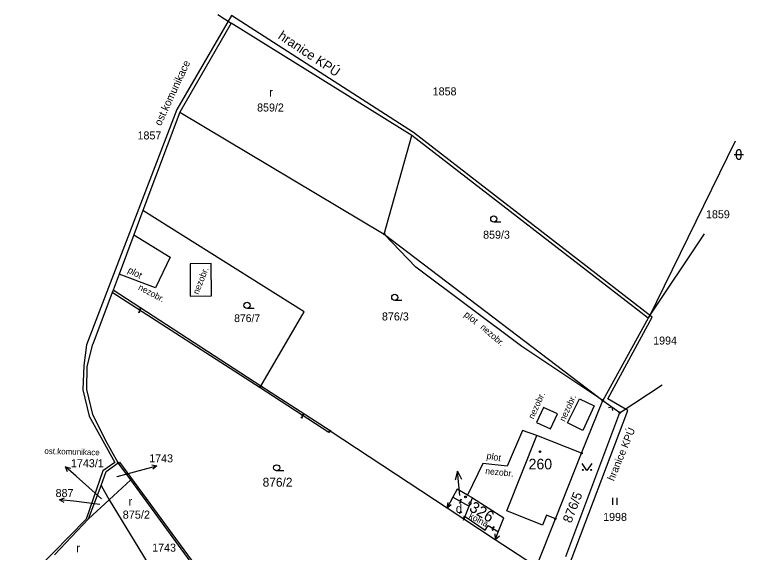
# Model space of a CAD drawing. Extents: x -815878 to -812162, y -1076286 to -1072327.
# Drawn here: x -814281.5 to -814126.7, y -1073683.6 to -1073569.4 of the extents above; entities that cross this region are included whole.
import ezdxf

# ---------------------------------------------------------------- set-up
doc = ezdxf.new("R2010")
doc.units = 0
for name, color, linetype in [('Vrstva 1', 7, 'Continuous'), ('Vrstva 16', 7, 'Continuous'), ('Vrstva 18', 7, 'Continuous'), ('Vrstva 19', 7, 'Continuous'), ('Vrstva 20', 7, 'Continuous'), ('Vrstva 24', 7, 'Continuous'), ('Vrstva 25', 7, 'Continuous'), ('Vrstva 39', 7, 'Continuous'), ('Vrstva 4', 7, 'Continuous'), ('Vrstva 56', 7, 'Continuous'), ('Vrstva 6', 7, 'Continuous'), ('Vrstva 62', 7, 'Continuous'), ('Vrstva 63', 7, 'Continuous')]:
    doc.layers.add(name, color=color, linetype=linetype)

msp = doc.modelspace()

# ---------------------------------------------------------------- linework, layer by layer
at = {"layer": 'Vrstva 1'}
for p, q in [((-814238.33, -1073569.43), (-814235.48, -1073571.22)), ((-814235.48, -1073571.22), (-814246.41, -1073590.13)), ((-814197.13, -1073595.07), (-814235.48, -1073571.22)), ((-814246.41, -1073590.13), (-814254.24, -1073611.02)), ((-814246.41, -1073590.13), (-814202.99, -1073616.02)), ((-814202.99, -1073616.02), (-814197.13, -1073595.07)), ((-814146.92, -1073633.83), (-814197.13, -1073595.07)), ((-814128.49, -1073596.32), (-814146.9, -1073633.84)), ((-814254.24, -1073611.02), (-814256.17, -1073616.2)), ((-814219.97, -1073632.49), (-814254.24, -1073611.02)), ((-814146.92, -1073633.83), (-814134.96, -1073615.93)), ((-814256.17, -1073616.2), (-814259.3, -1073624.5)), ((-814202.99, -1073616.02), (-814156.6, -1073651.31)), ((-814259.3, -1073624.5), (-814260.57, -1073627.89)), ((-814260.57, -1073627.89), (-814260.76, -1073628.42)), ((-814229.17, -1073648.33), (-814260.57, -1073627.89)), ((-814260.76, -1073628.42), (-814264.87, -1073639.36)), ((-814229.17, -1073648.33), (-814219.97, -1073632.49)), ((-814146.92, -1073633.83), (-814156.6, -1073651.31)), ((-814266.1, -1073644.11), (-814264.87, -1073639.36)), ((-814266.17, -1073649.02), (-814266.1, -1073644.11)), ((-814214.5, -1073657.8), (-814229.17, -1073648.33)), ((-814152.93, -1073653.9), (-814143.95, -1073648.01)), ((-814264.86, -1073654.33), (-814266.17, -1073649.02)), ((-814161.09, -1073662.54), (-814156.6, -1073651.31)), ((-814156.6, -1073651.31), (-814152.97, -1073653.92)), ((-814262.2, -1073659.75), (-814264.86, -1073654.33)), ((-814164.43, -1073684.42), (-814152.97, -1073653.92)), ((-814214.5, -1073657.8), (-814189.61, -1073674.15)), ((-814176.97, -1073674.76), (-814170.58, -1073658.75)), ((-814161.09, -1073662.54), (-814170.58, -1073658.75)), ((-814259.48, -1073664.59), (-814262.2, -1073659.75)), ((-814166.65, -1073676.47), (-814161.09, -1073662.54)), ((-814262.02, -1073666.4), (-814259.48, -1073664.59)), ((-814256.8, -1073668.17), (-814259.48, -1073664.59)), ((-814263.13, -1073669.35), (-814262.02, -1073666.4)), ((-814256.8, -1073668.17), (-814261.39, -1073672.39)), ((-814242.7, -1073687.45), (-814256.8, -1073668.17)), ((-814265.79, -1073676.44), (-814263.13, -1073669.35)), ((-814187.51, -1073670.16), (-814188.4, -1073671.84)), ((-814185.32, -1073671.42), (-814187.51, -1073670.16)), ((-814184.28, -1073672.01), (-814185.32, -1073671.42)), ((-814261.39, -1073672.39), (-814265.79, -1073676.44)), ((-814188.4, -1073671.84), (-814189.61, -1073674.15)), ((-814189.61, -1073674.15), (-814189.43, -1073672.99)), ((-814184.97, -1073673.74), (-814184.28, -1073672.01)), ((-814184.28, -1073672.01), (-814177.57, -1073676.26)), ((-814189.61, -1073674.15), (-814188.75, -1073673.42)), ((-814189.61, -1073674.15), (-814179.41, -1073680.85)), ((-814169.38, -1073677.79), (-814176.97, -1073674.76)), ((-814186.18, -1073676.76), (-814185.84, -1073675.92)), ((-814179.41, -1073680.85), (-814177.57, -1073676.26)), ((-814168.55, -1073675.71), (-814169.38, -1073677.79)), ((-814166.65, -1073676.47), (-814168.55, -1073675.71)), ((-814273, -1073684.11), (-814265.79, -1073676.44)), ((-814170.69, -1073686.58), (-814166.65, -1073676.47)), ((-814179.5, -1073679.67), (-814179.41, -1073680.85)), ((-814179.41, -1073680.85), (-814178.5, -1073680.04)), ((-814179.41, -1073680.85), (-814171.33, -1073686.16))]:
    msp.add_line(p, q, dxfattribs=at)
at = {"layer": 'Vrstva 16'}
for p, q in [((-814268.43, -1073667.41), (-814270.67, -1073665.42)), ((-814254.17, -1073665.97), (-814251.27, -1073665.19)), ((-814259.74, -1073667.48), (-814254.17, -1073665.97)), ((-814263.03, -1073672.2), (-814268.43, -1073667.41)), ((-814268.95, -1073672.73), (-814271.93, -1073672.39)), ((-814263.37, -1073673.38), (-814268.95, -1073672.73))]:
    msp.add_line(p, q, dxfattribs=at)
for points in [[(-814270.26, -1073666.46), (-814270.67, -1073665.42), (-814269.59, -1073665.71)], [(-814252.37, -1073664.97), (-814251.27, -1073665.19), (-814252.11, -1073665.93)], [(-814270.99, -1073673), (-814271.93, -1073672.39), (-814270.88, -1073672)]]:
    msp.add_lwpolyline(points, dxfattribs=at)
at = {"layer": 'Vrstva 24'}
for centre, radius in [((-814202.99, -1073616.02), 0.15), ((-814202.99, -1073616.02), 0.075), ((-814229.17, -1073648.33), 0.15), ((-814229.17, -1073648.33), 0.075), ((-814156.6, -1073651.31), 0.15), ((-814156.6, -1073651.31), 0.075), ((-814152.97, -1073653.92), 0.15), ((-814152.97, -1073653.92), 0.075), ((-814214.5, -1073657.8), 0.15), ((-814214.5, -1073657.8), 0.075), ((-814161.09, -1073662.54), 0.15), ((-814161.09, -1073662.54), 0.075), ((-814259.48, -1073664.59), 0.15), ((-814259.48, -1073664.59), 0.075), ((-814166.65, -1073676.47), 0.15), ((-814166.65, -1073676.47), 0.075)]:
    msp.add_circle(centre, radius, dxfattribs=at)
at = {"layer": 'Vrstva 25'}
for p, q in [((-814128.22, -1073599.63), (-814128.22, -1073598.63)), ((-814127.22, -1073599.63), (-814127.22, -1073598.63)), ((-814128.72, -1073599.13), (-814126.72, -1073599.13)), ((-814178.21, -1073613.46), (-814179.73, -1073613.46)), ((-814199.25, -1073630.1), (-814200.77, -1073630.1)), ((-814230.61, -1073631.78), (-814232.13, -1073631.78)), ((-814224.33, -1073666.28), (-814225.85, -1073666.28)), ((-814154.55, -1073671.99), (-814154.55, -1073673.49)), ((-814153.53, -1073673.49), (-814153.53, -1073671.99))]:
    msp.add_line(p, q, dxfattribs=at)
msp.add_lwpolyline([(-814158.94, -1073664.69), (-814159.94, -1073666.19), (-814160.94, -1073664.69)], dxfattribs=at)
for centre, radius in [((-814179.73, -1073612.81), 0.65), ((-814200.77, -1073629.45), 0.65), ((-814232.13, -1073631.13), 0.65), ((-814169.91, -1073662.21), 0.175), ((-814225.85, -1073665.63), 0.65), ((-814160.84, -1073666.09), 0.1), ((-814159.04, -1073666.09), 0.1), ((-814185.73, -1073671.8), 0.175)]:
    msp.add_circle(centre, radius, dxfattribs=at)
for centre, start, end in [((-814127.72, -1073598.63), 0, 180), ((-814127.72, -1073599.63), 180, 0)]:
    msp.add_arc(centre, 0.5, start, end, dxfattribs=at)
msp.add_open_spline([(-814187.04, -1073675.18), (-814187.04, -1073675.2), (-814187.08, -1073675.31), (-814186.51, -1073674.97)], degree=2, dxfattribs=at)
at = {"layer": 'Vrstva 39'}
for p, q in [((-814256.17, -1073616.2), (-814248.44, -1073620.91)), ((-814196.26, -1073623.02), (-814202.99, -1073616.02)), ((-814248.44, -1073620.91), (-814251.55, -1073627.41)), ((-814239.72, -1073622.27), (-814244.21, -1073622.33)), ((-814244.21, -1073622.33), (-814244.21, -1073629.2)), ((-814239.66, -1073629.15), (-814239.72, -1073622.27)), ((-814173.76, -1073639.9), (-814196.26, -1073623.02)), ((-814251.55, -1073627.41), (-814259.3, -1073624.5)), ((-814244.21, -1073629.2), (-814239.66, -1073629.15)), ((-814156.6, -1073651.31), (-814173.76, -1073639.9)), ((-814164.11, -1073656.07), (-814161.52, -1073650.97)), ((-814161.52, -1073650.97), (-814158.43, -1073652.45)), ((-814169.18, -1073652.81), (-814170.64, -1073656.04)), ((-814166.23, -1073654.14), (-814169.18, -1073652.81)), ((-814158.43, -1073652.45), (-814160.79, -1073657.72)), ((-814167.69, -1073657.34), (-814166.23, -1073654.14)), ((-814170.64, -1073656.04), (-814167.69, -1073657.34)), ((-814160.79, -1073657.72), (-814164.11, -1073656.07)), ((-814173.67, -1073657.71), (-814176.88, -1073665.25)), ((-814170.58, -1073658.75), (-814173.67, -1073657.71)), ((-814182.04, -1073664.7), (-814185.32, -1073671.42)), ((-814176.88, -1073665.25), (-814182.04, -1073664.7))]:
    msp.add_line(p, q, dxfattribs=at)
at = {"layer": 'Vrstva 4'}
for p, q in [((-814229.37, -1073648.64), (-814260.76, -1073628.42)), ((-814214.73, -1073658.16), (-814229.37, -1073648.64)), ((-814214.5, -1073657.8), (-814214.73, -1073658.16)), ((-814259.48, -1073664.59), (-814259.23, -1073664.42)), ((-814259.23, -1073664.42), (-814241.65, -1073688.34)), ((-814188.4, -1073671.84), (-814184.97, -1073673.75)), ((-814185.84, -1073675.92), (-814184.97, -1073673.74)), ((-814185.84, -1073675.93), (-814181.54, -1073678.89)), ((-814181.54, -1073678.89), (-814180.95, -1073677.86)), ((-814180.95, -1073677.86), (-814178.74, -1073679.19))]:
    msp.add_line(p, q, dxfattribs=at)
at = {"layer": 'Vrstva 6'}
for p, q in [((-814263.13, -1073669.35), (-814261.39, -1073672.39)), ((-814261.39, -1073672.39), (-814251.81, -1073688.19))]:
    msp.add_line(p, q, dxfattribs=at)
at = {"layer": 'Vrstva 62'}
for p, q in [((-814235.46, -1073569.65), (-814247.01, -1073589.54)), ((-814196.78, -1073594.47), (-814235.46, -1073569.65)), ((-814247.01, -1073589.54), (-814266.21, -1073639.51)), ((-814146.11, -1073633.63), (-814196.78, -1073594.47)), ((-814155.53, -1073650.99), (-814146.11, -1073633.63)), ((-814266.21, -1073639.51), (-814266.81, -1073643.88)), ((-814266.81, -1073643.88), (-814267, -1073649.05)), ((-814267, -1073649.05), (-814265.64, -1073654.69)), ((-814151.26, -1073653.43), (-814155.53, -1073650.99)), ((-814155.38, -1073652.83), (-814154.65, -1073652.71)), ((-814154.65, -1073652.71), (-814154.53, -1073653.44)), ((-814164.5, -1073688.41), (-814151.26, -1073653.43)), ((-814265.64, -1073654.69), (-814260.22, -1073664.48)), ((-814260.22, -1073664.48), (-814262.76, -1073666.28)), ((-814262.76, -1073666.28), (-814266.27, -1073676.52)), ((-814184.42, -1073673.17), (-814184.98, -1073672.95)), ((-814184.55, -1073673.5), (-814185.11, -1073673.28)), ((-814185.81, -1073676.34), (-814186.16, -1073676.2)), ((-814185.72, -1073676.13), (-814186.08, -1073675.98)), ((-814266.27, -1073676.52), (-814281.5, -1073691.99))]:
    msp.add_line(p, q, dxfattribs=at)
for centre, start, end in [((-814255.06, -1073632.45), 184.3705, 56.9605), ((-814254.86, -1073632.14), 4.585, 236.683), ((-814220.5, -1073654.84), 184.1234, 56.7134), ((-814220.3, -1073654.53), 4.3379, 236.4359), ((-814186.9, -1073672.89), 188.2614, 60.3594), ((-814186.72, -1073672.57), 8.047, 240.637), ((-814179.97, -1073678.66), 186.3328, 58.4308), ((-814179.78, -1073678.35), 6.1183, 238.7083)]:
    msp.add_arc(centre, 0.184, start, end, dxfattribs=at)
at = {"layer": 'Vrstva 63'}
for p, q in [((-814187.41, -1073666.31), (-814187.96, -1073668.25)), ((-814186.91, -1073671.47), (-814187.41, -1073666.31)), ((-814187.41, -1073666.31), (-814186.58, -1073668.03))]:
    msp.add_line(p, q, dxfattribs=at)

# ---------------------------------------------------------------- texts
at = {"layer": 'Vrstva 16'}
for s, p in [('1743/1', (-814269.52, -1073665.5)), ('1743', (-814252.91, -1073664.46)), ('887', (-814272.79, -1073671.82))]:
    msp.add_text(s, height=1.7, dxfattribs=at).set_placement(p)
at = {"layer": 'Vrstva 18'}
for s, height, p in [('1858', 1.7, (-814192.71, -1073586.58)), ('859/2', 1.7, (-814230, -1073590)), ('1857', 1.7, (-814255.39, -1073595.93)), ('1859', 1.7, (-814134.67, -1073612.66)), ('859/3', 1.7, (-814182, -1073617)), ('876/7', 1.646, (-814234.86, -1073634.7)), ('876/3', 1.7, (-814203.48, -1073634.35)), ('1994', 1.7, (-814145.89, -1073639.46)), ('876/2', 1.891, (-814228.82, -1073669.63)), ('1743/1', 0.1, (-814263.23, -1073672.2)), ('875/2', 1.731, (-814258.54, -1073676.43)), ('1998', 1.7, (-814156.51, -1073676.9))]:
    msp.add_text(s, height=height, dxfattribs=at).set_placement(p)
msp.add_text('876/5', height=2.001, rotation=68.6976, dxfattribs=at).set_placement((-814163.3, -1073677.49))
at = {"layer": 'Vrstva 19'}
msp.add_text('260', height=2.235, dxfattribs=at).set_placement((-814172.34, -1073665.95))
msp.add_text('326', height=2.372, rotation=329.3814, dxfattribs=at).set_placement((-814185.13, -1073674.64))
at = {"layer": 'Vrstva 20'}
for s, height, p in [('1743', 0.1, (-814259.88, -1073667.48)), ('887', 0.1, (-814263.49, -1073673.38)), ('1743', 1.7, (-814252.28, -1073683.42))]:
    msp.add_text(s, height=height, dxfattribs=at).set_placement(p)
at = {"layer": 'Vrstva 25'}
for s, p in [('r', (-814227.44, -1073586.82)), ('r', (-814257.32, -1073673.64)), ('d', (-814187.79, -1073675.18)), ('r', (-814268.4, -1073683.55))]:
    msp.add_text(s, height=1.8, dxfattribs=at).set_placement(p)
at = {"layer": 'Vrstva 56'}
for s, height, rotation, p in [('hranice KPÚ', 1.9969, 326.2782, (-814225.7, -1073574.39)), ('ost.komunikace', 1.6097, 65.072, (-814250.45, -1073593.16)), ('plot', 1.423, 331.9362, (-814257.61, -1073624.09)), ('nezobr.', 1.352, 68.2321, (-814242.48, -1073628.94)), ('nezobr.', 1.352, 331.9668, (-814255.37, -1073627.73)), ('plot', 1.423, 320.7853, (-814186.17, -1073633.33)), ('nezobr.', 1.352, 319.0115, (-814182.7, -1073635.98)), ('nezobr.', 1.352, 65.7275, (-814171.28, -1073655.4)), ('nezobr.', 1.352, 65.7275, (-814164.66, -1073655.93)), ('hranice KPÚ', 1.592, 67.4571, (-814154.24, -1073668.55)), ('ost.komunikace', 1.2644, 358.5149, (-814275.18, -1073662.68)), ('plot', 1.423, 349.0915, (-814181.36, -1073663.69)), ('nezobr.', 1.352, 354.0338, (-814181.59, -1073666.91)), ('kolna', 1.352, 332.5661, (-814185.17, -1073676.27))]:
    msp.add_text(s, height=height, rotation=rotation, dxfattribs=at).set_placement(p)

doc.saveas('drawing.dxf')
